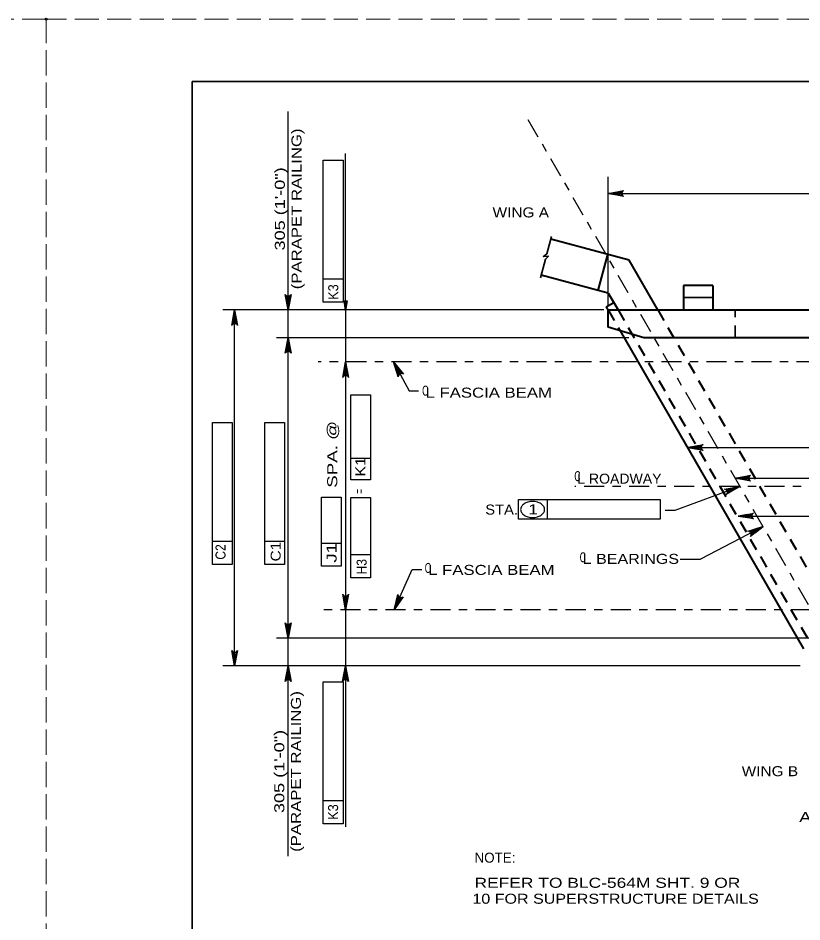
# Model space of a CAD drawing. Extents: x -11 to 79, y -154 to 0.
# Drawn here: x 33.66 to 43.06, y -10.83 to 0.01 of the extents above; entities that cross this region are included whole.
import ezdxf
from ezdxf.enums import TextEntityAlignment as Align

# ---------------------------------------------------------------- set-up
doc = ezdxf.new("R2010")
doc.units = 0
doc.header["$LTSCALE"] = 0.048
doc.header["$PDMODE"] = 32
doc.header["$PDSIZE"] = 0.024
for name, pattern in [('DOT_DASHED', [7.7, 5, -1.2, 0.3, -1.2]), ('LONG_DASHED', [7.5, 6, -1.5]), ('MEDIUM_DASHED', [4.5, 3, -1.5])]:
    doc.linetypes.add(name, pattern=pattern)
for name, color, linetype, lineweight in [('1', 7, 'Continuous', 25), ('2', 7, 'Continuous', 35), ('3', 7, 'Continuous', 25), ('4', 7, 'Continuous', 25), ('63', 7, 'LONG_DASHED', 13)]:
    doc.layers.add(name, color=color, linetype=linetype, lineweight=lineweight)
doc.layers.add('62', color=7, linetype='Continuous')

msp = doc.modelspace()

# ---------------------------------------------------------------- hatches: boundary and pattern name
at = {"layer": '4'}
for points in [[(37.57092, -3.38033), (37.60867, -3.38033), (37.58975, -3.49367)], [(37.57092, -4.22517), (37.60867, -4.22517), (37.58975, -4.11175)], [(38.20025, -4.22042), (38.2335, -4.20242), (38.16283, -4.11175)], [(41.81025, -5.15767), (41.81025, -5.11992), (41.69692, -5.13883)], [(42.20492, -5.62825), (42.21808, -5.66375), (42.31783, -5.60667)], [(42.41025, -5.9795), (42.41025, -5.94175), (42.29683, -5.96067)], [(42.48625, -6.12317), (42.50367, -6.15675), (42.5955, -6.08758)], [(37.57092, -6.9725), (37.60867, -6.9725), (37.58975, -7.08592)], [(38.23417, -6.99042), (38.19975, -6.97483), (38.17017, -7.08592)], [(37.57092, -7.86583), (37.60867, -7.86583), (37.58975, -7.7525)]]:
    msp.add_hatch(color=256, dxfattribs=at).paths.add_polyline_path(points)

# ---------------------------------------------------------------- linework, layer by layer
at = {"layer": '1', "lineweight": 35}
msp.add_lwpolyline([(35.75, -21.25), (67.25, -21.25), (67.25, -0.75), (35.75, -0.75)], close=True, dxfattribs=at)
at = {"layer": '2', "lineweight": 40}
for p, q in [((40.98867, -2.89108), (40.05158, -2.64)), ((41.33392, -3.489), (40.98867, -2.89108)), ((40.619, -3.25483), (39.93592, -3.07175)), ((41.64008, -3.19375), (41.64008, -3.489)), ((41.99442, -3.19375), (41.64008, -3.19375)), ((41.99442, -3.19375), (41.99442, -3.489)), ((40.74008, -3.28725), (40.8565, -3.489)), ((40.71517, -3.45083), (40.80467, -3.39917)), ((40.71517, -3.45083), (40.73717, -3.48892)), ((40.737, -3.489), (48.9225, -3.489)), ((40.737, -3.69567), (40.737, -3.489)), ((41.16617, -3.82117), (40.737, -3.69567)), ((40.88083, -3.73775), (43.08258, -7.55133)), ((48.49333, -3.82117), (41.16617, -3.82117))]:
    msp.add_line(p, q, dxfattribs=at)
at = {"layer": '2', "linetype": 'MEDIUM_DASHED', "lineweight": 40}
for p, q in [((40.73717, -3.48892), (40.88083, -3.73775)), ((40.8565, -3.489), (43.32125, -7.75808)), ((41.33392, -3.489), (43.79858, -7.75808))]:
    msp.add_line(p, q, dxfattribs=at)
at = {"layer": '2', "lineweight": 40}
msp.add_lwpolyline([(40.74008, -3.28725), (40.619, -3.25483), (40.73475, -2.82308)], dxfattribs=at)
at = {"layer": '3', "linetype": 'DOT_DASHED'}
msp.add_line((39.77525, -1.20275), (44.83758, -9.971), dxfattribs=at)
at = {"layer": '3', "lineweight": 35}
for p, q in [((40.00483, -2.8145), (40.05975, -2.6095)), ((39.92692, -3.10517), (39.98692, -2.88117)), ((41.99442, -3.34133), (41.64008, -3.34133))]:
    msp.add_line(p, q, dxfattribs=at)
at = {"layer": '3', "linetype": 'MEDIUM_DASHED', "lineweight": 35}
msp.add_line((42.26017, -3.82117), (42.26017, -3.489), dxfattribs=at)
at = {"layer": '3', "lineweight": 35}
msp.add_lwpolyline([(40.00483, -2.8145), (39.96283, -2.84583), (40.02258, -2.84225), (39.98692, -2.88117)], dxfattribs=at)
at = {"layer": '4'}
for p, q in [((36.90167, -10.04092), (36.90167, -1.108)), ((37.58975, -3.26692), (37.58975, -1.61142)), ((37.32233, -1.694), (37.55858, -1.694)), ((37.32233, -3.39475), (37.32233, -1.694)), ((37.55858, -1.694), (37.55858, -3.39475)), ((37.58975, -3.31967), (37.58975, -1.67975)), ((40.737, -3.426), (40.737, -1.89258)), ((40.737, -2.092), (48.9225, -2.092)), ((37.55858, -3.11917), (37.32233, -3.11917)), ((37.58975, -3.38033), (37.58975, -3.26692)), ((37.58975, -3.43308), (37.58975, -3.31967)), ((37.55858, -3.39475), (37.32233, -3.39475)), ((40.68533, -3.489), (36.11875, -3.489)), ((36.25917, -7.75808), (36.25917, -3.489)), ((37.58975, -3.489), (37.58975, -7.75808)), ((40.98775, -3.82117), (36.76125, -3.82117)), ((35.99217, -4.83908), (36.22842, -4.83908)), ((35.99217, -6.53983), (35.99217, -4.83908)), ((36.22842, -4.83908), (36.22842, -6.53983)), ((41.68975, -5.13883), (49.73875, -5.13883)), ((37.88817, -5.27133), (37.65192, -5.27133)), ((42.2595, -5.50558), (49.6095, -5.50558)), ((37.65192, -5.73767), (37.88817, -5.73767)), ((37.65192, -6.70167), (37.65192, -5.73767)), ((37.88817, -5.73767), (37.88817, -6.70167)), ((39.66292, -5.76375), (41.36375, -5.76375)), ((39.66292, -6), (39.66292, -5.76375)), ((40.01275, -6), (40.01275, -5.76375)), ((41.36375, -5.76375), (41.36375, -6)), ((42.29683, -5.96067), (50.07917, -5.96067)), ((41.36375, -6), (39.66292, -6)), ((42.5955, -6.08758), (41.84625, -6.47758)), ((36.22842, -6.26425), (35.99217, -6.26425)), ((36.85742, -6.26483), (36.62117, -6.26483)), ((37.53842, -6.28792), (37.30225, -6.28792)), ((37.88817, -6.42608), (37.65192, -6.42608)), ((41.60133, -6.47758), (41.84625, -6.47758)), ((36.22842, -6.53983), (35.99217, -6.53983)), ((37.88817, -6.70167), (37.65192, -6.70167)), ((43.40608, -7.42592), (36.76125, -7.42592)), ((43.0415, -7.75808), (36.11875, -7.75808)), ((37.32233, -7.95092), (37.55858, -7.95092)), ((37.32233, -9.65175), (37.32233, -7.95092)), ((37.55858, -7.95092), (37.55858, -9.65175)), ((37.55858, -9.37617), (37.32233, -9.37617)), ((37.55858, -9.65175), (37.32233, -9.65175))]:
    msp.add_line(p, q, dxfattribs=at)
at = {"layer": '4', "linetype": 'DOT_DASHED'}
for p, q in [((49.7185, -4.11175), (37.26075, -4.11175)), ((52.03158, -5.60692), (40.33992, -5.60692)), ((51.26867, -7.08592), (37.24933, -7.08592))]:
    msp.add_line(p, q, dxfattribs=at)
at = {"layer": '4'}
for points in [[(40.737, -2.092), (40.92342, -2.05708), (40.90908, -2.067), (40.90167, -2.0795), (40.8995, -2.092), (40.90167, -2.1045), (40.90908, -2.117), (40.92342, -2.12692), (40.737, -2.092), (40.90908, -2.117), (40.90167, -2.1045), (40.737, -2.092), (40.8995, -2.092), (40.90167, -2.0795), (40.737, -2.092), (40.90908, -2.067)], [(36.90167, -3.489), (36.86675, -3.30258), (36.87667, -3.31692), (36.88917, -3.32433), (36.90167, -3.3265), (36.91417, -3.32433), (36.92667, -3.31692), (36.93658, -3.30258), (36.90167, -3.489), (36.92667, -3.31692), (36.91417, -3.32433), (36.90167, -3.489), (36.90167, -3.3265), (36.88917, -3.32433), (36.90167, -3.489), (36.87667, -3.31692)], [(36.25917, -3.489), (36.29408, -3.67542), (36.28417, -3.66108), (36.27167, -3.65367), (36.25917, -3.6515), (36.24667, -3.65367), (36.23417, -3.66108), (36.22425, -3.67542), (36.25917, -3.489), (36.23417, -3.66108), (36.24667, -3.65367), (36.25917, -3.489), (36.25917, -3.6515), (36.27167, -3.65367), (36.25917, -3.489), (36.28417, -3.66108)], [(36.90167, -3.82117), (36.93658, -4.00758), (36.92667, -3.99325), (36.91417, -3.98583), (36.90167, -3.98367), (36.88917, -3.98583), (36.87667, -3.99325), (36.86675, -4.00758), (36.90167, -3.82117), (36.87667, -3.99325), (36.88917, -3.98583), (36.90167, -3.82117), (36.90167, -3.98367), (36.91417, -3.98583), (36.90167, -3.82117), (36.92667, -3.99325)], [(37.58975, -4.11175), (37.62467, -4.29817), (37.61475, -4.28383), (37.60225, -4.27642), (37.58975, -4.27425), (37.57725, -4.27642), (37.56475, -4.28383), (37.55483, -4.29817), (37.58975, -4.11175), (37.56475, -4.28383), (37.57725, -4.27642), (37.58975, -4.11175), (37.58975, -4.27425), (37.60225, -4.27642), (37.58975, -4.11175), (37.61475, -4.28383)], [(38.16292, -4.11175), (38.35183, -4.46042), (38.46517, -4.46042)], [(38.16292, -4.11175), (38.28242, -4.259), (38.26683, -4.25108), (38.25233, -4.25058), (38.24033, -4.25467), (38.23033, -4.2625), (38.22292, -4.27492), (38.221, -4.29233), (38.16292, -4.11175), (38.22292, -4.27492), (38.23033, -4.2625), (38.16292, -4.11175), (38.24033, -4.25467), (38.25233, -4.25058), (38.16292, -4.11175), (38.26683, -4.25108)], [(41.68975, -5.13883), (41.87617, -5.10392), (41.86183, -5.11383), (41.85442, -5.12633), (41.85225, -5.13883), (41.85442, -5.15133), (41.86183, -5.16383), (41.87617, -5.17375), (41.68975, -5.13883), (41.86183, -5.16383), (41.85442, -5.15133), (41.68975, -5.13883), (41.85225, -5.13883), (41.85442, -5.12633), (41.68975, -5.13883), (41.86183, -5.11383)], [(42.2595, -5.50558), (42.44592, -5.47067), (42.43158, -5.48058), (42.42417, -5.49308), (42.422, -5.50558), (42.42417, -5.51808), (42.43158, -5.53058), (42.44592, -5.5405), (42.2595, -5.50558), (42.43158, -5.53058), (42.42417, -5.51808), (42.2595, -5.50558), (42.422, -5.50558), (42.42417, -5.49308), (42.2595, -5.50558), (42.43158, -5.48058)], [(42.31783, -5.60667), (41.536, -5.89608), (41.42258, -5.89608)], [(42.31783, -5.60667), (42.15517, -5.70417), (42.16517, -5.68983), (42.16775, -5.67558), (42.16542, -5.66308), (42.15908, -5.65208), (42.14783, -5.64292), (42.13092, -5.63858), (42.31783, -5.60667), (42.14783, -5.64292), (42.15908, -5.65208), (42.31783, -5.60667), (42.16542, -5.66308), (42.16775, -5.67558), (42.31783, -5.60667), (42.16517, -5.68983)], [(42.29683, -5.96067), (42.48325, -5.92575), (42.46892, -5.93567), (42.4615, -5.94817), (42.45933, -5.96067), (42.4615, -5.97317), (42.46892, -5.98567), (42.48325, -5.99558), (42.29683, -5.96067), (42.46892, -5.98567), (42.4615, -5.97317), (42.29683, -5.96067), (42.45933, -5.96067), (42.4615, -5.94817), (42.29683, -5.96067), (42.46892, -5.93567)], [(42.5955, -6.08758), (42.44625, -6.20467), (42.45442, -6.18917), (42.45525, -6.17467), (42.45133, -6.16258), (42.44367, -6.1525), (42.43133, -6.14483), (42.414, -6.14267), (42.5955, -6.08758), (42.43133, -6.14483), (42.44367, -6.1525), (42.5955, -6.08758), (42.45133, -6.16258), (42.45525, -6.17467), (42.5955, -6.08758), (42.45442, -6.18917)], [(38.17008, -7.08592), (38.38917, -6.60267), (38.50258, -6.60267)], [(37.58975, -7.08592), (37.55483, -6.8995), (37.56475, -6.91383), (37.57725, -6.92125), (37.58975, -6.92342), (37.60225, -6.92125), (37.61475, -6.91383), (37.62467, -6.8995), (37.58975, -7.08592), (37.61475, -6.91383), (37.60225, -6.92125), (37.58975, -7.08592), (37.58975, -6.92342), (37.57725, -6.92125), (37.58975, -7.08592), (37.56475, -6.91383)], [(38.17008, -7.08592), (38.21525, -6.90167), (38.21833, -6.91892), (38.22667, -6.93083), (38.23717, -6.93792), (38.24942, -6.94108), (38.26392, -6.9395), (38.27892, -6.93058), (38.17008, -7.08592), (38.26392, -6.9395), (38.24942, -6.94108), (38.17008, -7.08592), (38.23717, -6.93792), (38.22667, -6.93083), (38.17008, -7.08592), (38.21833, -6.91892)], [(36.90167, -7.42592), (36.86675, -7.2395), (36.87667, -7.25383), (36.88917, -7.26125), (36.90167, -7.26342), (36.91417, -7.26125), (36.92667, -7.25383), (36.93658, -7.2395), (36.90167, -7.42592), (36.92667, -7.25383), (36.91417, -7.26125), (36.90167, -7.42592), (36.90167, -7.26342), (36.88917, -7.26125), (36.90167, -7.42592), (36.87667, -7.25383)], [(36.25917, -7.75808), (36.22425, -7.57167), (36.23417, -7.586), (36.24667, -7.59342), (36.25917, -7.59558), (36.27167, -7.59342), (36.28417, -7.586), (36.29408, -7.57167), (36.25917, -7.75808), (36.28417, -7.586), (36.27167, -7.59342), (36.25917, -7.75808), (36.25917, -7.59558), (36.24667, -7.59342), (36.25917, -7.75808), (36.23417, -7.586)], [(36.90167, -7.75808), (36.93658, -7.9445), (36.92667, -7.93017), (36.91417, -7.92275), (36.90167, -7.92058), (36.88917, -7.92275), (36.87667, -7.93017), (36.86675, -7.9445), (36.90167, -7.75808), (36.87667, -7.93017), (36.88917, -7.92275), (36.90167, -7.75808), (36.90167, -7.92058), (36.91417, -7.92275), (36.90167, -7.75808), (36.92667, -7.93017)], [(37.58883, -7.75808), (37.62375, -7.9445), (37.61383, -7.93017), (37.60133, -7.92275), (37.58883, -7.92058), (37.57633, -7.92275), (37.56383, -7.93017), (37.55383, -7.9445), (37.58883, -7.75808), (37.56383, -7.93017), (37.57633, -7.92275), (37.58883, -7.75808), (37.58883, -7.92058), (37.60133, -7.92275), (37.58883, -7.75808), (37.61383, -7.93017)], [(37.58975, -7.86583), (37.58975, -7.97925), (37.58975, -9.61917)], [(37.58975, -7.91867), (37.58975, -8.032), (37.58975, -9.6875)]]:
    msp.add_lwpolyline(points, dxfattribs=at)
for points in [[(37.57092, -3.38033), (37.60867, -3.38033), (37.58975, -3.49367)], [(37.57092, -4.22517), (37.60867, -4.22517), (37.58975, -4.11175)], [(38.20025, -4.22042), (38.2335, -4.20242), (38.16283, -4.11175)], [(37.88817, -5.52442), (37.65192, -5.52442), (37.65192, -4.50633), (37.88817, -4.50633)], [(36.85742, -6.54042), (36.62117, -6.54042), (36.62117, -4.83967), (36.85742, -4.83967)], [(41.81025, -5.15767), (41.81025, -5.11992), (41.69692, -5.13883)], [(42.20492, -5.62825), (42.21808, -5.66375), (42.31783, -5.60667)], [(37.53842, -6.56358), (37.30225, -6.56358), (37.30225, -5.73458), (37.53842, -5.73458)], [(42.41025, -5.9795), (42.41025, -5.94175), (42.29683, -5.96067)], [(42.48625, -6.12317), (42.50367, -6.15675), (42.5955, -6.08758)], [(37.57092, -6.9725), (37.60867, -6.9725), (37.58975, -7.08592)], [(38.23417, -6.99042), (38.19975, -6.97483), (38.17017, -7.08592)], [(37.57092, -7.86583), (37.60867, -7.86583), (37.58975, -7.7525)]]:
    msp.add_lwpolyline(points, close=True, dxfattribs=at)
for centre, radius, start, end in [((39.75598, -5.88234), 0.06702, 148.55069, 180), ((39.79252, -5.90469), 0.10986, 124.10897, 148.55069), ((39.81651, -5.9401), 0.15263, 105.67084, 124.10897), ((39.83222, -5.9961), 0.2108, 90, 105.67084), ((39.83222, -5.9961), 0.2108, 74.32916, 90), ((39.84793, -5.9401), 0.15263, 55.89103, 74.32916), ((39.87191, -5.90469), 0.10986, 31.44931, 55.89103), ((39.90846, -5.88234), 0.06702, 0, 31.44931), ((39.75598, -5.88234), 0.06702, 180, 211.44931), ((39.79252, -5.85999), 0.10986, 211.44931, 235.89103), ((39.81651, -5.82457), 0.15263, 235.89103, 254.32916), ((39.84793, -5.82457), 0.15263, 285.67084, 304.10897), ((39.87191, -5.85999), 0.10986, 304.10897, 328.55069), ((39.90846, -5.88234), 0.06702, 328.55069, 0), ((39.83222, -5.76857), 0.2108, 254.32916, 270), ((39.83222, -5.76857), 0.2108, 270, 285.67084)]:
    msp.add_arc(centre, radius, start, end, dxfattribs=at)
at = {"layer": '62'}
msp.add_point((34, 0), dxfattribs=at)
at = {"layer": '63'}
for points in [[(0, -22), (34, -22), (34, 0), (0, 0)], [(34, -22), (68, -22), (68, 0), (34, 0)]]:
    msp.add_lwpolyline(points, close=True, dxfattribs=at)

# ---------------------------------------------------------------- texts
at = {"layer": '4'}
for s, width, p in [('(PARAPET RAILING)', 1.25, (37.061, -2.27637)), ('305 (1\'-0")', 1.35, (36.861, -2.27637)), ('K3', 0.95, (37.50142, -3.27412)), ('C1', 1.15, (36.81092, -6.38713)), ('C2', 0.9, (36.14983, -6.39146)), ('J1', 1.4, (37.48125, -6.40163)), ('H3', 0.9, (37.84158, -6.56879)), ('(PARAPET RAILING)', 1.25, (37.054, -9.02396)), ('305 (1\'-0")', 1.35, (36.854, -9.02396)), ('K3', 0.95, (37.4995, -9.51062))]:
    msp.add_text(s, height=0.12, rotation=90, dxfattribs=dict(at, width=width)).set_placement(p, align=Align.CENTER)
for s, width, p in [('WING A', 1.15, (39.35217, -2.37908)), ('C', 0.65, (38.5075, -4.517)), ('L FASCIA BEAM', 1.25, (38.54833, -4.54033)), ('C', 0.65, (40.33208, -5.54183)), ('L ROADWAY', 1.05, (40.36733, -5.57233)), ('STA.', 1.1, (39.26442, -5.94275)), ('1', 1.3, (39.78025, -5.9405)), ('C', 0.65, (40.3965, -6.51542)), ('L BEARINGS', 1.2, (40.43275, -6.53408)), ('C', 0.65, (38.53867, -6.64325)), ('L FASCIA BEAM', 1.25, (38.5795, -6.66658)), ('WING B', 1.15, (42.34008, -9.08067)), ('ABUT. 1', 1.4, (43.02825, -9.632)), ('REFER TO BLC-564M SHT. 9 OR', 1.3, (39.13583, -10.4195)), ('10 FOR SUPERSTRUCTURE DETAILS', 1.2, (39.11017, -10.61067))]:
    msp.add_text(s, height=0.12, dxfattribs=dict(at, width=width)).set_placement(p)
for s, width, p in [('  SPA. @', 1.4, (37.489, -5.746)), ('K1', 1.2, (37.82792, -5.488)), ('=', 0.6, (37.81225, -5.69308))]:
    msp.add_text(s, height=0.12, rotation=90, dxfattribs=dict(at, width=width)).set_placement(p)
msp.add_text('NOTE:', height=0.12, dxfattribs=at).set_placement((39.13583, -10.11792))

doc.saveas('drawing.dxf')
